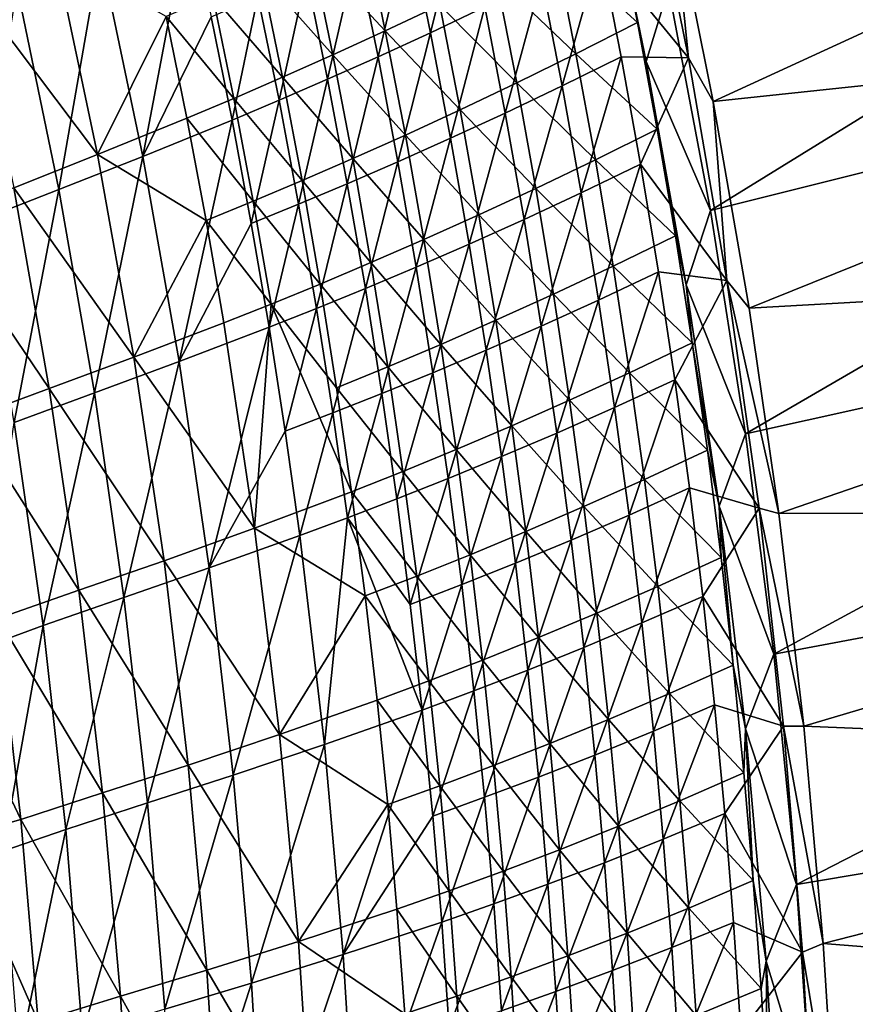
# Model space of a CAD drawing. Header units: metres. Extents: x 0 to 1400, y -1400 to 0.
# Tile 276 of 347: x 1270 to 1327, y -482 to -415. Entities that reach past the tile are written whole.
import ezdxf

# ---------------------------------------------------------------- set-up
doc = ezdxf.new("R2010")
doc.units = ezdxf.units.M

msp = doc.modelspace()

# ---------------------------------------------------------------- linework, layer by layer
at = {"layer": 'None'}
for points in [[(1314.320557, -413.361023, -29.544052), (1317.152222, -428.405731, -29.544111), (1363.903687, -399.55188)], [(1314.547607, -407.175018, -32.129181), (1364.636108, -399.270569, -3), (1317.338013, -421.018951, -32.129234)], [(1363.903687, -399.55188), (1317.152222, -428.405731, -29.544111), (1367.000732, -415.947754)], [(1364.636108, -399.270569, -3), (1367.740601, -415.684387, -3), (1317.338013, -421.018951, -32.129234)], [(1309.679688, -410.75592, -60.646149), (1312.455688, -402.263763, -32.845352), (1315.67395, -418.068298, -32.845451)], [(1312.455688, -402.263763, -32.845352), (1314.547607, -407.175018, -32.129181), (1315.67395, -418.068298, -32.845451)], [(1312.807373, -418.315155, -30.953905), (1309.655762, -403.291931, -30.951727), (1310.763794, -408.486115, -32.350349)], [(1312.807373, -418.315155, -30.953905), (1314.320557, -413.361023, -29.544052), (1309.655762, -403.291931, -30.951727)], [(1296.727905, -409.248199, -144.248245), (1300.390381, -407.469818, -116.351654), (1298.196655, -416.37265, -144.252686)], [(1298.196655, -416.37265, -144.252686), (1300.390381, -407.469818, -116.351654), (1301.87793, -414.630035, -116.355309)], [(1314.547607, -407.175018, -32.129181), (1317.338013, -421.018951, -32.129234), (1315.67395, -418.068298, -32.845451)], [(1275.841675, -410.942963, -311.998535), (1281.837524, -408.346161, -256.026581), (1278.722656, -424.744293, -312.009827)], [(1281.837524, -408.346161, -256.026581), (1283.356079, -415.30368, -256.032471), (1278.722656, -424.744293, -312.009827)], [(1306.627319, -410.632477, -60.172016), (1312.20813, -415.679626, -32.350178), (1310.763794, -408.486115, -32.350349)], [(1312.20813, -415.679626, -32.350178), (1312.807373, -418.315155, -30.953905), (1310.763794, -408.486115, -32.350349)], [(1293.67981, -409.206787, -143.822327), (1290.151123, -410.870087, -171.756516), (1295.140503, -416.243958, -143.827194)], [(1293.200439, -410.911072, -172.16748), (1296.727905, -409.248199, -144.248245), (1294.652466, -417.999207, -172.172531)], [(1295.140503, -416.243958, -143.827194), (1298.822632, -414.50174, -115.914337), (1293.67981, -409.206787, -143.822327)], [(1294.652466, -417.999207, -172.172531), (1296.727905, -409.248199, -144.248245), (1298.196655, -416.37265, -144.252686)], [(1272.799316, -410.996429, -311.645782), (1267.168457, -413.359039, -367.661377), (1275.664307, -424.621826, -311.657867)], [(1275.841675, -410.942963, -311.998535), (1273.044434, -426.983704, -367.99707), (1270.212402, -413.303833, -367.987579)], [(1272.799316, -410.996429, -311.645782), (1275.664307, -424.621826, -311.657867), (1280.30481, -415.266296, -255.659729)], [(1275.841675, -410.942963, -311.998535), (1278.722656, -424.744293, -312.009827), (1273.044434, -426.983704, -367.99707)], [(1291.595459, -417.87088, -171.76207), (1290.151123, -410.870087, -171.756516), (1286.75061, -412.428101, -199.709442)], [(1289.800781, -412.46814, -200.106339), (1293.200439, -410.911072, -172.16748), (1291.237793, -419.519806, -200.111877)], [(1290.151123, -410.870087, -171.756516), (1291.595459, -417.87088, -171.76207), (1295.140503, -416.243958, -143.827194)], [(1291.237793, -419.519806, -200.111877), (1293.200439, -410.911072, -172.16748), (1294.652466, -417.999207, -172.172531)], [(1308.045166, -417.79425, -60.173149), (1306.627319, -410.632477, -60.172016), (1302.649292, -412.63446, -88.02787)], [(1309.679688, -410.75592, -60.646149), (1307.103394, -419.976837, -88.487549), (1305.703247, -412.761108, -88.484955)], [(1312.20813, -415.679626, -32.350178), (1306.627319, -410.632477, -60.172016), (1308.045166, -417.79425, -60.173149)], [(1311.103516, -418.005219, -60.647289), (1307.103394, -419.976837, -88.487549), (1309.679688, -410.75592, -60.646149)], [(1315.67395, -418.068298, -32.845451), (1311.103516, -418.005219, -60.647289), (1309.679688, -410.75592, -60.646149)], [(1288.180176, -419.392303, -199.715515), (1286.75061, -412.428101, -199.709442), (1283.470947, -413.89032, -227.678085)], [(1286.521729, -413.929138, -228.06221), (1289.800781, -412.46814, -200.106339), (1287.945068, -420.944519, -228.068054)], [(1291.595459, -417.87088, -171.76207), (1286.75061, -412.428101, -199.709442), (1288.180176, -419.392303, -199.715515)], [(1287.945068, -420.944519, -228.068054), (1289.800781, -412.46814, -200.106339), (1291.237793, -419.519806, -200.111877)], [(1304.043701, -419.762756, -88.030632), (1302.649292, -412.63446, -88.02787), (1298.822632, -414.50174, -115.914337)], [(1305.703247, -412.761108, -88.484955), (1303.257202, -421.810913, -116.359009), (1301.87793, -414.630035, -116.355309)], [(1308.045166, -417.79425, -60.173149), (1302.649292, -412.63446, -88.02787), (1304.043701, -419.762756, -88.030632)], [(1307.103394, -419.976837, -88.487549), (1303.257202, -421.810913, -116.359009), (1305.703247, -412.761108, -88.484955)], [(1267.168457, -413.359039, -367.661377), (1269.985596, -426.86261, -367.671112), (1275.664307, -424.621826, -311.657867)], [(1270.212402, -413.303833, -367.987579), (1273.044434, -426.983704, -367.99707), (1267.670166, -429.083374, -423.979279)], [(1317.152222, -428.405731, -29.544111), (1314.320557, -413.361023, -29.544052), (1312.807373, -418.315155, -30.953905)], [(1280.30481, -415.266296, -255.659729), (1284.887085, -420.818146, -227.684479), (1283.470947, -413.89032, -227.678085)], [(1283.356079, -415.30368, -256.032471), (1286.521729, -413.929138, -228.06221), (1284.766724, -422.283447, -256.038452)], [(1283.470947, -413.89032, -227.678085), (1284.887085, -420.818146, -227.684479), (1288.180176, -419.392303, -199.715515)], [(1284.766724, -422.283447, -256.038452), (1286.521729, -413.929138, -228.06221), (1287.945068, -420.944519, -228.068054)], [(1300.196533, -421.595184, -115.918358), (1298.822632, -414.50174, -115.914337), (1295.140503, -416.243958, -143.827194)], [(1301.87793, -414.630035, -116.355309), (1299.557495, -423.517761, -144.257172), (1298.196655, -416.37265, -144.252686)], [(1300.196533, -421.595184, -115.918358), (1304.043701, -419.762756, -88.030632), (1298.822632, -414.50174, -115.914337)], [(1303.257202, -421.810913, -116.359009), (1299.557495, -423.517761, -144.257172), (1301.87793, -414.630035, -116.355309)], [(1280.30481, -415.266296, -255.659729), (1275.664307, -424.621826, -311.657867), (1281.708496, -422.158386, -255.666229)], [(1278.722656, -424.744293, -312.009827), (1283.356079, -415.30368, -256.032471), (1284.766724, -422.283447, -256.038452)], [(1280.30481, -415.266296, -255.659729), (1281.708496, -422.158386, -255.666229), (1284.887085, -420.818146, -227.684479)], [(1313.547119, -422.892151, -32.35001), (1312.20813, -415.679626, -32.350178), (1308.045166, -417.79425, -60.173149)], [(1313.547119, -422.892151, -32.35001), (1315.509399, -433.430359, -30.955906), (1312.20813, -415.679626, -32.350178)], [(1315.509399, -433.430359, -30.955906), (1312.807373, -418.315155, -30.953905), (1312.20813, -415.679626, -32.350178)], [(1317.338013, -421.018951, -32.129234), (1367.740601, -415.684387, -3), (1319.761475, -435.011963, -32.129292)], [(1367.740601, -415.684387, -3), (1370.35791, -432.182953, -3), (1319.761475, -435.011963, -32.129292)], [(1295.140503, -416.243958, -143.827194), (1291.595459, -417.87088, -171.76207), (1296.496216, -423.301575, -143.832077)], [(1298.196655, -416.37265, -144.252686), (1295.996826, -425.108002, -172.177658), (1294.652466, -417.999207, -172.172531)], [(1296.496216, -423.301575, -143.832077), (1300.196533, -421.595184, -115.918358), (1295.140503, -416.243958, -143.827194)], [(1299.557495, -423.517761, -144.257172), (1295.996826, -425.108002, -172.177658), (1298.196655, -416.37265, -144.252686)], [(1317.152222, -428.405731, -29.544111), (1319.533936, -443.512848, -29.544174), (1367.000732, -415.947754)], [(1367.000732, -415.947754), (1319.533936, -443.512848, -29.544174), (1369.611206, -432.428162)], [(1309.358032, -424.974854, -60.174294), (1308.045166, -417.79425, -60.173149), (1304.043701, -419.762756, -88.030632)], [(1313.547119, -422.892151, -32.35001), (1308.045166, -417.79425, -60.173149), (1309.358032, -424.974854, -60.174294)], [(1292.934937, -424.892059, -171.767654), (1291.595459, -417.87088, -171.76207), (1288.180176, -419.392303, -199.715515)], [(1294.652466, -417.999207, -172.172531), (1292.567383, -426.592163, -200.117477), (1291.237793, -419.519806, -200.111877)], [(1291.595459, -417.87088, -171.76207), (1292.934937, -424.892059, -171.767654), (1296.496216, -423.301575, -143.832077)], [(1295.996826, -425.108002, -172.177658), (1292.567383, -426.592163, -200.117477), (1294.652466, -417.999207, -172.172531)], [(1307.103394, -419.976837, -88.487549), (1311.103516, -418.005219, -60.647289), (1308.39624, -427.212036, -88.490166)], [(1311.103516, -418.005219, -60.647289), (1312.419678, -425.274109, -60.648449), (1308.39624, -427.212036, -88.490166)], [(1312.419678, -425.274109, -60.648449), (1311.103516, -418.005219, -60.647289), (1315.67395, -418.068298, -32.845451)], [(1318.260742, -433.139801, -32.845264), (1312.419678, -425.274109, -60.648449), (1315.67395, -418.068298, -32.845451)], [(1315.509399, -433.430359, -30.955906), (1317.152222, -428.405731, -29.544111), (1312.807373, -418.315155, -30.953905)], [(1315.67395, -418.068298, -32.845451), (1317.338013, -421.018951, -32.129234), (1318.260742, -433.139801, -32.845264)], [(1284.887085, -420.818146, -227.684479), (1289.505249, -426.376953, -199.721634), (1288.180176, -419.392303, -199.715515)], [(1291.237793, -419.519806, -200.111877), (1289.261353, -427.980682, -228.073975), (1287.945068, -420.944519, -228.068054)], [(1288.180176, -419.392303, -199.715515), (1289.505249, -426.376953, -199.721634), (1292.934937, -424.892059, -171.767654)], [(1292.567383, -426.592163, -200.117477), (1289.261353, -427.980682, -228.073975), (1291.237793, -419.519806, -200.111877)], [(1305.333496, -426.90976, -88.033409), (1304.043701, -419.762756, -88.030632), (1300.196533, -421.595184, -115.918358)], [(1309.358032, -424.974854, -60.174294), (1304.043701, -419.762756, -88.030632), (1305.333496, -426.90976, -88.033409)], [(1304.529419, -429.011169, -116.362747), (1303.257202, -421.810913, -116.359009), (1307.103394, -419.976837, -88.487549)], [(1307.103394, -419.976837, -88.487549), (1308.39624, -427.212036, -88.490166), (1304.529419, -429.011169, -116.362747)], [(1281.708496, -422.158386, -255.666229), (1286.198975, -427.766479, -227.690918), (1284.887085, -420.818146, -227.684479)], [(1287.945068, -420.944519, -228.068054), (1286.070557, -429.284088, -256.044495), (1284.766724, -422.283447, -256.038452)], [(1284.887085, -420.818146, -227.684479), (1286.198975, -427.766479, -227.690918), (1289.505249, -426.376953, -199.721634)], [(1289.261353, -427.980682, -228.073975), (1286.070557, -429.284088, -256.044495), (1287.945068, -420.944519, -228.068054)], [(1317.338013, -421.018951, -32.129234), (1319.761475, -435.011963, -32.129292), (1318.260742, -433.139801, -32.845264)], [(1301.466064, -428.707214, -115.922394), (1300.196533, -421.595184, -115.918358), (1296.496216, -423.301575, -143.832077)], [(1299.557495, -423.517761, -144.257172), (1303.257202, -421.810913, -116.359009), (1300.811401, -430.68219, -144.261703)], [(1301.466064, -428.707214, -115.922394), (1305.333496, -426.90976, -88.033409), (1300.196533, -421.595184, -115.918358)], [(1303.257202, -421.810913, -116.359009), (1304.529419, -429.011169, -116.362747), (1300.811401, -430.68219, -144.261703)], [(1275.664307, -424.621826, -311.657867), (1283.008301, -429.071045, -255.67276), (1281.708496, -422.158386, -255.666229)], [(1284.766724, -422.283447, -256.038452), (1281.178467, -438.630463, -312.021393), (1278.722656, -424.744293, -312.009827)], [(1286.070557, -429.284088, -256.044495), (1281.178467, -438.630463, -312.021393), (1284.766724, -422.283447, -256.038452)], [(1281.708496, -422.158386, -255.666229), (1283.008301, -429.071045, -255.67276), (1286.198975, -427.766479, -227.690918)], [(1314.781738, -430.121857, -32.349846), (1313.547119, -422.892151, -32.35001), (1309.358032, -424.974854, -60.174294)], [(1315.509399, -433.430359, -30.955906), (1313.547119, -422.892151, -32.35001), (1314.781738, -430.121857, -32.349846)], [(1296.496216, -423.301575, -143.832077), (1292.934937, -424.892059, -171.767654), (1297.747681, -430.377716, -143.83699)], [(1297.234619, -432.236115, -172.182831), (1295.996826, -425.108002, -172.177658), (1299.557495, -423.517761, -144.257172)], [(1301.466064, -428.707214, -115.922394), (1296.496216, -423.301575, -143.832077), (1297.747681, -430.377716, -143.83699)], [(1299.557495, -423.517761, -144.257172), (1300.811401, -430.68219, -144.261703), (1297.234619, -432.236115, -172.182831)], [(1275.664307, -424.621826, -311.657867), (1269.985596, -426.86261, -367.671112), (1278.115967, -438.330566, -311.670166)], [(1278.722656, -424.744293, -312.009827), (1275.453613, -440.75, -368.006805), (1273.044434, -426.983704, -367.99707)], [(1281.178467, -438.630463, -312.021393), (1275.453613, -440.75, -368.006805), (1278.722656, -424.744293, -312.009827)], [(1275.664307, -424.621826, -311.657867), (1278.115967, -438.330566, -311.670166), (1283.008301, -429.071045, -255.67276)], [(1292.934937, -424.892059, -171.767654), (1289.505249, -426.376953, -199.721634), (1294.170654, -431.931824, -171.77327)], [(1292.567383, -426.592163, -200.117477), (1295.996826, -425.108002, -172.177658), (1293.790771, -433.683868, -200.123138)], [(1297.747681, -430.377716, -143.83699), (1292.934937, -424.892059, -171.767654), (1294.170654, -431.931824, -171.77327)], [(1295.996826, -425.108002, -172.177658), (1297.234619, -432.236115, -172.182831), (1293.790771, -433.683868, -200.123138)], [(1310.566895, -432.172424, -60.175449), (1309.358032, -424.974854, -60.174294), (1305.333496, -426.90976, -88.033409)], [(1314.781738, -430.121857, -32.349846), (1309.358032, -424.974854, -60.174294), (1310.566895, -432.172424, -60.175449)], [(1308.39624, -427.212036, -88.490166), (1312.419678, -425.274109, -60.648449), (1309.582764, -434.465393, -88.492805)], [(1309.582764, -434.465393, -88.492805), (1312.419678, -425.274109, -60.648449), (1313.629272, -432.56131, -60.64962)], [(1313.629272, -432.56131, -60.64962), (1312.419678, -425.274109, -60.648449), (1318.260742, -433.139801, -32.845264)], [(1289.505249, -426.376953, -199.721634), (1286.198975, -427.766479, -227.690918), (1290.726685, -433.380157, -199.727783)], [(1294.170654, -431.931824, -171.77327), (1289.505249, -426.376953, -199.721634), (1290.726685, -433.380157, -199.727783)], [(1269.985596, -426.86261, -367.671112), (1264.609619, -428.960938, -423.690521), (1272.391602, -440.450958, -367.681)], [(1273.044434, -426.983704, -367.99707), (1270.026367, -442.750854, -423.986053), (1267.670166, -429.083374, -423.979279)], [(1269.985596, -426.86261, -367.671112), (1272.391602, -440.450958, -367.681), (1278.115967, -438.330566, -311.670166)], [(1275.453613, -440.75, -368.006805), (1270.026367, -442.750854, -423.986053), (1273.044434, -426.983704, -367.99707)], [(1290.471558, -435.036285, -228.079956), (1289.261353, -427.980682, -228.073975), (1292.567383, -426.592163, -200.117477)], [(1292.567383, -426.592163, -200.117477), (1293.790771, -433.683868, -200.123138), (1290.471558, -435.036285, -228.079956)], [(1306.519653, -434.073578, -88.036201), (1305.333496, -426.90976, -88.033409), (1301.466064, -428.707214, -115.922394)], [(1305.333496, -426.90976, -88.033409), (1306.519653, -434.073578, -88.036201), (1310.566895, -432.172424, -60.175449)], [(1286.198975, -427.766479, -227.690918), (1283.008301, -429.071045, -255.67276), (1287.407593, -434.733459, -227.697388)], [(1290.726685, -433.380157, -199.727783), (1286.198975, -427.766479, -227.690918), (1287.407593, -434.733459, -227.697388)], [(1308.39624, -427.212036, -88.490166), (1305.695557, -436.229462, -116.366516), (1304.529419, -429.011169, -116.362747)], [(1308.39624, -427.212036, -88.490166), (1309.582764, -434.465393, -88.492805), (1305.695557, -436.229462, -116.366516)], [(1286.070557, -429.284088, -256.044495), (1289.261353, -427.980682, -228.073975), (1287.268555, -436.304291, -256.050629)], [(1289.261353, -427.980682, -228.073975), (1290.471558, -435.036285, -228.079956), (1287.268555, -436.304291, -256.050629)], [(1319.533936, -443.512848, -29.544174), (1317.152222, -428.405731, -29.544111), (1315.509399, -433.430359, -30.955906)], [(1264.609619, -428.960938, -423.690521), (1266.964111, -442.450134, -423.696442), (1272.391602, -440.450958, -367.681)], [(1283.008301, -429.071045, -255.67276), (1278.115967, -438.330566, -311.670166), (1284.205078, -436.002441, -255.679337)], [(1287.407593, -434.733459, -227.697388), (1283.008301, -429.071045, -255.67276), (1284.205078, -436.002441, -255.679337)], [(1301.466064, -428.707214, -115.922394), (1297.747681, -430.377716, -143.83699), (1302.63208, -435.835968, -115.926445)], [(1300.811401, -430.68219, -144.261703), (1304.529419, -429.011169, -116.362747), (1301.959717, -437.864594, -144.266296)], [(1302.63208, -435.835968, -115.926445), (1306.519653, -434.073578, -88.036201), (1301.466064, -428.707214, -115.922394)], [(1304.529419, -429.011169, -116.362747), (1305.695557, -436.229462, -116.366516), (1301.959717, -437.864594, -144.266296)], [(1287.268555, -436.304291, -256.050629), (1281.178467, -438.630463, -312.021393), (1286.070557, -429.284088, -256.044495)], [(1298.895996, -437.470551, -143.841934), (1297.747681, -430.377716, -143.83699), (1294.170654, -431.931824, -171.77327)], [(1302.63208, -435.835968, -115.926445), (1297.747681, -430.377716, -143.83699), (1298.895996, -437.470551, -143.841934)], [(1315.912842, -437.366852, -32.349689), (1314.781738, -430.121857, -32.349846), (1310.566895, -432.172424, -60.175449)], [(1315.912842, -437.366852, -32.349689), (1315.509399, -433.430359, -30.955906), (1314.781738, -430.121857, -32.349846)], [(1300.811401, -430.68219, -144.261703), (1298.366943, -439.382202, -172.188049), (1297.234619, -432.236115, -172.182831)], [(1300.811401, -430.68219, -144.261703), (1301.959717, -437.864594, -144.266296), (1298.366943, -439.382202, -172.188049)], [(1295.303345, -438.98822, -171.7789), (1294.170654, -431.931824, -171.77327), (1290.726685, -433.380157, -199.727783)], [(1293.790771, -433.683868, -200.123138), (1297.234619, -432.236115, -172.182831), (1294.908813, -440.793579, -200.128845)], [(1298.895996, -437.470551, -143.841934), (1294.170654, -431.931824, -171.77327), (1295.303345, -438.98822, -171.7789)], [(1297.234619, -432.236115, -172.182831), (1298.366943, -439.382202, -172.188049), (1294.908813, -440.793579, -200.128845)], [(1306.519653, -434.073578, -88.036201), (1311.672607, -439.385101, -60.176617), (1310.566895, -432.172424, -60.175449)], [(1310.566895, -432.172424, -60.175449), (1311.672607, -439.385101, -60.176617), (1315.912842, -437.366852, -32.349689)], [(1319.533936, -443.512848, -29.544174), (1321.439697, -458.420593, -29.544239), (1369.611206, -432.428162)], [(1319.761475, -435.011963, -32.129292), (1370.35791, -432.182953, -3), (1321.780396, -448.91449, -32.129349)], [(1369.611206, -432.428162), (1321.439697, -458.420593, -29.544239), (1371.742432, -448.977386)], [(1370.35791, -432.182953, -3), (1372.495483, -448.750488, -3), (1321.780396, -448.91449, -32.129349)], [(1310.66394, -441.735565, -88.495468), (1309.582764, -434.465393, -88.492805), (1313.629272, -432.56131, -60.64962)], [(1310.66394, -441.735565, -88.495468), (1313.629272, -432.56131, -60.64962), (1314.733276, -439.865479, -60.650806)], [(1314.733276, -439.865479, -60.650806), (1313.629272, -432.56131, -60.64962), (1318.260742, -433.139801, -32.845264)], [(1318.260742, -433.139801, -32.845264), (1320.438232, -448.56015, -32.844791), (1314.733276, -439.865479, -60.650806)], [(1318.260742, -433.139801, -32.845264), (1319.761475, -435.011963, -32.129292), (1321.780396, -448.91449, -32.129349)], [(1318.260742, -433.139801, -32.845264), (1321.780396, -448.91449, -32.129349), (1320.438232, -448.56015, -32.844791)], [(1291.845459, -440.400085, -199.733963), (1290.726685, -433.380157, -199.727783), (1287.407593, -434.733459, -227.697388)], [(1293.790771, -433.683868, -200.123138), (1291.57666, -442.109985, -228.085983), (1290.471558, -435.036285, -228.079956)], [(1295.303345, -438.98822, -171.7789), (1290.726685, -433.380157, -199.727783), (1291.845459, -440.400085, -199.733963)], [(1293.790771, -433.683868, -200.123138), (1294.908813, -440.793579, -200.128845), (1291.57666, -442.109985, -228.085983)], [(1317.733887, -448.424805, -30.957602), (1315.509399, -433.430359, -30.955906), (1315.912842, -437.366852, -32.349689)], [(1317.733887, -448.424805, -30.957602), (1319.533936, -443.512848, -29.544174), (1315.509399, -433.430359, -30.955906)], [(1307.602783, -441.25235, -88.039001), (1306.519653, -434.073578, -88.036201), (1302.63208, -435.835968, -115.926445)], [(1309.582764, -434.465393, -88.492805), (1306.756714, -443.464447, -116.370316), (1305.695557, -436.229462, -116.366516)], [(1311.672607, -439.385101, -60.176617), (1306.519653, -434.073578, -88.036201), (1307.602783, -441.25235, -88.039001)], [(1306.756714, -443.464447, -116.370316), (1309.582764, -434.465393, -88.492805), (1310.66394, -441.735565, -88.495468)], [(1286.292725, -449.914032, -255.692551), (1287.407593, -434.733459, -227.697388), (1284.205078, -436.002441, -255.679337)], [(1292.862305, -447.434875, -199.740143), (1287.407593, -434.733459, -227.697388), (1286.292725, -449.914032, -255.692551)], [(1287.268555, -436.304291, -256.050629), (1290.471558, -435.036285, -228.079956), (1288.361816, -443.342651, -256.056793)], [(1292.862305, -447.434875, -199.740143), (1291.845459, -440.400085, -199.733963), (1287.407593, -434.733459, -227.697388)], [(1290.471558, -435.036285, -228.079956), (1291.57666, -442.109985, -228.085983), (1288.361816, -443.342651, -256.056793)], [(1284.205078, -436.002441, -255.679337), (1278.115967, -438.330566, -311.670166), (1286.292725, -449.914032, -255.692551)], [(1283.217041, -452.590546, -312.033173), (1281.178467, -438.630463, -312.021393), (1287.268555, -436.304291, -256.050629)], [(1288.361816, -443.342651, -256.056793), (1283.217041, -452.590546, -312.033173), (1287.268555, -436.304291, -256.050629)], [(1303.695435, -442.979614, -115.930511), (1302.63208, -435.835968, -115.926445), (1298.895996, -437.470551, -143.841934)], [(1305.695557, -436.229462, -116.366516), (1303.003174, -445.06366, -144.270905), (1301.959717, -437.864594, -144.266296)], [(1303.695435, -442.979614, -115.930511), (1307.602783, -441.25235, -88.039001), (1302.63208, -435.835968, -115.926445)], [(1305.695557, -436.229462, -116.366516), (1306.756714, -443.464447, -116.370316), (1303.003174, -445.06366, -144.270905)], [(1299.942017, -444.578217, -143.846878), (1298.895996, -437.470551, -143.841934), (1295.303345, -438.98822, -171.7789)], [(1303.695435, -442.979614, -115.930511), (1298.895996, -437.470551, -143.841934), (1299.942017, -444.578217, -143.846878)], [(1311.672607, -439.385101, -60.176617), (1316.941406, -444.625305, -32.349545), (1315.912842, -437.366852, -32.349689)], [(1316.941406, -444.625305, -32.349545), (1317.733887, -448.424805, -30.957602), (1315.912842, -437.366852, -32.349689)], [(1278.115967, -438.330566, -311.670166), (1272.391602, -440.450958, -367.681), (1280.160767, -452.107941, -311.682617)], [(1278.115967, -438.330566, -311.670166), (1280.160767, -452.107941, -311.682617), (1286.292725, -449.914032, -255.692551)], [(1301.959717, -437.864594, -144.266296), (1299.394775, -446.544922, -172.193314), (1298.366943, -439.382202, -172.188049)], [(1301.959717, -437.864594, -144.266296), (1303.003174, -445.06366, -144.270905), (1299.394775, -446.544922, -172.193314)], [(1275.453613, -440.75, -368.006805), (1281.178467, -438.630463, -312.021393), (1277.447754, -454.591675, -368.016693)], [(1281.178467, -438.630463, -312.021393), (1283.217041, -452.590546, -312.033173), (1277.447754, -454.591675, -368.016693)], [(1296.333862, -446.059479, -171.784546), (1295.303345, -438.98822, -171.7789), (1291.845459, -440.400085, -199.733963)], [(1299.942017, -444.578217, -143.846878), (1295.303345, -438.98822, -171.7789), (1296.333862, -446.059479, -171.784546)], [(1298.366943, -439.382202, -172.188049), (1295.922607, -447.919983, -200.134598), (1294.908813, -440.793579, -200.128845)], [(1298.366943, -439.382202, -172.188049), (1299.394775, -446.544922, -172.193314), (1295.922607, -447.919983, -200.134598)], [(1312.676025, -446.611023, -60.177792), (1311.672607, -439.385101, -60.176617), (1307.602783, -441.25235, -88.039001)], [(1316.941406, -444.625305, -32.349545), (1311.672607, -439.385101, -60.176617), (1312.676025, -446.611023, -60.177792)], [(1272.391602, -440.450958, -367.681), (1266.964111, -442.450134, -423.696442), (1274.393188, -454.109344, -367.691071)], [(1272.391602, -440.450958, -367.681), (1274.393188, -454.109344, -367.691071), (1280.160767, -452.107941, -311.682617)], [(1296.333862, -446.059479, -171.784546), (1291.845459, -440.400085, -199.733963), (1292.862305, -447.434875, -199.740143)], [(1311.640991, -449.02121, -88.498154), (1310.66394, -441.735565, -88.495468), (1314.733276, -439.865479, -60.650806)], [(1314.733276, -439.865479, -60.650806), (1315.73291, -447.185333, -60.652), (1311.640991, -449.02121, -88.498154)], [(1320.438232, -448.56015, -32.844791), (1315.73291, -447.185333, -60.652), (1314.733276, -439.865479, -60.650806)], [(1270.026367, -442.750854, -423.986053), (1275.453613, -440.75, -368.006805), (1271.970215, -456.495361, -423.99295)], [(1275.453613, -440.75, -368.006805), (1277.447754, -454.591675, -368.016693), (1271.970215, -456.495361, -423.99295)], [(1294.908813, -440.793579, -200.128845), (1292.577759, -449.200409, -228.092056), (1291.57666, -442.109985, -228.085983)], [(1294.908813, -440.793579, -200.128845), (1295.922607, -447.919983, -200.134598), (1292.577759, -449.200409, -228.092056)], [(1308.583984, -448.444244, -88.041809), (1307.602783, -441.25235, -88.039001), (1303.695435, -442.979614, -115.930511)], [(1307.713989, -450.714844, -116.374146), (1306.756714, -443.464447, -116.370316), (1310.66394, -441.735565, -88.495468)], [(1312.676025, -446.611023, -60.177792), (1307.602783, -441.25235, -88.039001), (1308.583984, -448.444244, -88.041809)], [(1307.713989, -450.714844, -116.374146), (1310.66394, -441.735565, -88.495468), (1311.640991, -449.02121, -88.498154)], [(1266.964111, -442.450134, -423.696442), (1268.916382, -456.010956, -423.702515), (1274.393188, -454.109344, -367.691071)], [(1291.57666, -442.109985, -228.085983), (1289.351196, -450.397858, -256.063019), (1288.361816, -443.342651, -256.056793)], [(1291.57666, -442.109985, -228.085983), (1292.577759, -449.200409, -228.092056), (1289.351196, -450.397858, -256.063019)], [(1271.970215, -456.495361, -423.99295), (1267.737793, -458.053314, -469.12793), (1270.026367, -442.750854, -423.986053)], [(1304.657104, -450.136292, -115.934578), (1303.695435, -442.979614, -115.930511), (1299.942017, -444.578217, -143.846878)], [(1304.657104, -450.136292, -115.934578), (1308.583984, -448.444244, -88.041809), (1303.695435, -442.979614, -115.930511)], [(1288.361816, -443.342651, -256.056793), (1289.351196, -450.397858, -256.063019), (1283.217041, -452.590546, -312.033173)], [(1306.756714, -443.464447, -116.370316), (1303.942993, -452.278015, -144.275558), (1303.003174, -445.06366, -144.270905)], [(1303.942993, -452.278015, -144.275558), (1306.756714, -443.464447, -116.370316), (1307.713989, -450.714844, -116.374146)], [(1321.439697, -458.420593, -29.544239), (1319.533936, -443.512848, -29.544174), (1317.733887, -448.424805, -30.957602)], [(1300.886475, -451.698853, -143.851837), (1299.942017, -444.578217, -143.846878), (1296.333862, -446.059479, -171.784546)], [(1303.003174, -445.06366, -144.270905), (1300.319092, -453.722961, -172.198624), (1299.394775, -446.544922, -172.193314)], [(1304.657104, -450.136292, -115.934578), (1299.942017, -444.578217, -143.846878), (1300.886475, -451.698853, -143.851837)], [(1303.003174, -445.06366, -144.270905), (1303.942993, -452.278015, -144.275558), (1300.319092, -453.722961, -172.198624)], [(1317.868164, -451.895355, -32.349403), (1316.941406, -444.625305, -32.349545), (1312.676025, -446.611023, -60.177792)], [(1317.733887, -448.424805, -30.957602), (1316.941406, -444.625305, -32.349545), (1317.868164, -451.895355, -32.349403)], [(1297.263306, -453.143707, -171.790207), (1296.333862, -446.059479, -171.784546), (1292.862305, -447.434875, -199.740143)], [(1300.886475, -451.698853, -143.851837), (1296.333862, -446.059479, -171.784546), (1297.263306, -453.143707, -171.790207)], [(1299.394775, -446.544922, -172.193314), (1296.833252, -455.061676, -200.140396), (1295.922607, -447.919983, -200.134598)], [(1299.394775, -446.544922, -172.193314), (1300.319092, -453.722961, -172.198624), (1296.833252, -455.061676, -200.140396)], [(1313.578003, -453.848358, -60.178978), (1312.676025, -446.611023, -60.177792), (1308.583984, -448.444244, -88.041809)], [(1317.868164, -451.895355, -32.349403), (1312.676025, -446.611023, -60.177792), (1313.578003, -453.848358, -60.178978)], [(1293.778198, -454.482697, -199.746353), (1292.862305, -447.434875, -199.740143), (1286.292725, -449.914032, -255.692551)], [(1297.263306, -453.143707, -171.790207), (1292.862305, -447.434875, -199.740143), (1293.778198, -454.482697, -199.746353)], [(1315.73291, -447.185333, -60.652), (1312.514893, -456.321075, -88.500847), (1311.640991, -449.02121, -88.498154)], [(1315.73291, -447.185333, -60.652), (1316.628906, -454.519592, -60.65321), (1312.514893, -456.321075, -88.500847)], [(1315.73291, -447.185333, -60.652), (1320.438232, -448.56015, -32.844791), (1316.628906, -454.519592, -60.65321)], [(1295.922607, -447.919983, -200.134598), (1296.833252, -455.061676, -200.140396), (1292.577759, -449.200409, -228.092056)], [(1309.463989, -455.647369, -88.044624), (1308.583984, -448.444244, -88.041809), (1304.657104, -450.136292, -115.934578)], [(1313.578003, -453.848358, -60.178978), (1308.583984, -448.444244, -88.041809), (1309.463989, -455.647369, -88.044624)], [(1319.520508, -463.482635, -30.958988), (1317.733887, -448.424805, -30.957602), (1318.694214, -459.175323, -32.34927)], [(1318.694214, -459.175323, -32.34927), (1317.733887, -448.424805, -30.957602), (1317.868164, -451.895355, -32.349403)], [(1319.520508, -463.482635, -30.958988), (1321.439697, -458.420593, -29.544239), (1317.733887, -448.424805, -30.957602)], [(1308.568359, -457.979279, -116.377991), (1307.713989, -450.714844, -116.374146), (1311.640991, -449.02121, -88.498154)], [(1311.640991, -449.02121, -88.498154), (1312.514893, -456.321075, -88.500847), (1308.568359, -457.979279, -116.377991)], [(1320.438232, -448.56015, -32.844791), (1322.091187, -463.305847, -32.844311), (1316.628906, -454.519592, -60.65321)], [(1321.780396, -448.91449, -32.129349), (1323.471313, -463.312225, -32.12941), (1320.438232, -448.56015, -32.844791)], [(1320.438232, -448.56015, -32.844791), (1323.471313, -463.312225, -32.12941), (1322.091187, -463.305847, -32.844311)], [(1321.439697, -458.420593, -29.544239), (1322.972656, -474.01886, -29.544306), (1371.742432, -448.977386)], [(1321.780396, -448.91449, -32.129349), (1372.495483, -448.750488, -3), (1323.471313, -463.312225, -32.12941)], [(1371.742432, -448.977386), (1322.972656, -474.01886, -29.544306), (1373.4021, -465.580536)], [(1372.495483, -448.750488, -3), (1374.161011, -465.372162, -3), (1323.471313, -463.312225, -32.12941)], [(1292.577759, -449.200409, -228.092056), (1291.023193, -464.553345, -256.075562), (1289.351196, -450.397858, -256.063019)], [(1297.641724, -462.217407, -200.146225), (1291.023193, -464.553345, -256.075562), (1292.577759, -449.200409, -228.092056)], [(1296.833252, -455.061676, -200.140396), (1297.641724, -462.217407, -200.146225), (1292.577759, -449.200409, -228.092056)], [(1286.292725, -449.914032, -255.692551), (1280.160767, -452.107941, -311.682617), (1287.978394, -463.878357, -255.705841)], [(1289.351196, -450.397858, -256.063019), (1284.846924, -466.613525, -312.045135), (1283.217041, -452.590546, -312.033173)], [(1291.023193, -464.553345, -256.075562), (1284.846924, -466.613525, -312.045135), (1289.351196, -450.397858, -256.063019)], [(1286.292725, -449.914032, -255.692551), (1287.978394, -463.878357, -255.705841), (1293.778198, -454.482697, -199.746353)], [(1305.517944, -457.304077, -115.938652), (1304.657104, -450.136292, -115.934578), (1300.886475, -451.698853, -143.851837)], [(1305.517944, -457.304077, -115.938652), (1309.463989, -455.647369, -88.044624), (1304.657104, -450.136292, -115.934578)], [(1304.780151, -459.506409, -144.280228), (1303.942993, -452.278015, -144.275558), (1307.713989, -450.714844, -116.374146)], [(1304.780151, -459.506409, -144.280228), (1307.713989, -450.714844, -116.374146), (1308.568359, -457.979279, -116.377991)], [(1301.730469, -458.830597, -143.856796), (1300.886475, -451.698853, -143.851837), (1297.263306, -453.143707, -171.790207)], [(1305.517944, -457.304077, -115.938652), (1300.886475, -451.698853, -143.851837), (1301.730469, -458.830597, -143.856796)], [(1280.160767, -452.107941, -311.682617), (1274.393188, -454.109344, -367.691071), (1281.805542, -465.939209, -311.695099)], [(1280.160767, -452.107941, -311.682617), (1281.805542, -465.939209, -311.695099), (1287.978394, -463.878357, -255.705841)], [(1303.942993, -452.278015, -144.275558), (1301.141113, -460.914978, -172.203949), (1300.319092, -453.722961, -172.198624)], [(1301.141113, -460.914978, -172.203949), (1303.942993, -452.278015, -144.275558), (1304.780151, -459.506409, -144.280228)], [(1318.694214, -459.175323, -32.34927), (1317.868164, -451.895355, -32.349403), (1313.578003, -453.848358, -60.178978)], [(1283.217041, -452.590546, -312.033173), (1279.035278, -468.497589, -368.026733), (1277.447754, -454.591675, -368.016693)], [(1284.846924, -466.613525, -312.045135), (1279.035278, -468.497589, -368.026733), (1283.217041, -452.590546, -312.033173)], [(1298.092407, -460.239014, -171.795883), (1297.263306, -453.143707, -171.790207), (1293.778198, -454.482697, -199.746353)], [(1300.319092, -453.722961, -172.198624), (1297.641724, -462.217407, -200.146225), (1296.833252, -455.061676, -200.140396)], [(1301.730469, -458.830597, -143.856796), (1297.263306, -453.143707, -171.790207), (1298.092407, -460.239014, -171.795883)], [(1300.319092, -453.722961, -172.198624), (1301.141113, -460.914978, -172.203949), (1297.641724, -462.217407, -200.146225)], [(1274.393188, -454.109344, -367.691071), (1268.916382, -456.010956, -423.702515), (1275.996826, -467.822968, -367.701233)], [(1274.393188, -454.109344, -367.691071), (1275.996826, -467.822968, -367.701233), (1281.805542, -465.939209, -311.695099)], [(1314.379517, -461.095367, -60.180176), (1313.578003, -453.848358, -60.178978), (1309.463989, -455.647369, -88.044624)], [(1318.694214, -459.175323, -32.34927), (1313.578003, -453.848358, -60.178978), (1314.379517, -461.095367, -60.180176)], [(1277.447754, -454.591675, -368.016693), (1273.509644, -470.305542, -423.999878), (1271.970215, -456.495361, -423.99295)], [(1279.035278, -468.497589, -368.026733), (1273.509644, -470.305542, -423.999878), (1277.447754, -454.591675, -368.016693)], [(1287.978394, -463.878357, -255.705841), (1294.594116, -461.541626, -199.752563), (1293.778198, -454.482697, -199.746353)], [(1294.594116, -461.541626, -199.752563), (1298.092407, -460.239014, -171.795883), (1293.778198, -454.482697, -199.746353)], [(1316.628906, -454.519592, -60.65321), (1313.286621, -463.63382, -88.503563), (1312.514893, -456.321075, -88.500847)], [(1316.628906, -454.519592, -60.65321), (1317.422485, -461.866882, -60.65443), (1313.286621, -463.63382, -88.503563)], [(1316.628906, -454.519592, -60.65321), (1322.091187, -463.305847, -32.844311), (1317.422485, -461.866882, -60.65443)], [(1310.243896, -462.860016, -88.04744), (1309.463989, -455.647369, -88.044624), (1305.517944, -457.304077, -115.938652)], [(1314.379517, -461.095367, -60.180176), (1309.463989, -455.647369, -88.044624), (1310.243896, -462.860016, -88.04744)], [(1268.916382, -456.010956, -423.702515), (1264.6427, -457.367706, -468.836731), (1270.4729, -469.628571, -423.70874)], [(1268.916382, -456.010956, -423.702515), (1270.4729, -469.628571, -423.70874), (1275.996826, -467.822968, -367.701233)], [(1312.514893, -456.321075, -88.500847), (1309.320801, -465.25647, -116.381851), (1308.568359, -457.979279, -116.377991)], [(1312.514893, -456.321075, -88.500847), (1313.286621, -463.63382, -88.503563), (1309.320801, -465.25647, -116.381851)], [(1269.238159, -471.772644, -469.140717), (1267.737793, -458.053314, -469.12793), (1271.970215, -456.495361, -423.99295)], [(1273.509644, -470.305542, -423.999878), (1269.238159, -471.772644, -469.140717), (1271.970215, -456.495361, -423.99295)], [(1264.6427, -457.367706, -468.836731), (1266.148804, -470.839294, -468.848602), (1270.4729, -469.628571, -423.70874)], [(1306.278931, -464.481323, -115.942719), (1305.517944, -457.304077, -115.938652), (1301.730469, -458.830597, -143.856796)], [(1306.278931, -464.481323, -115.942719), (1310.243896, -462.860016, -88.04744), (1305.517944, -457.304077, -115.938652)], [(1305.515747, -466.747467, -144.284927), (1304.780151, -459.506409, -144.280228), (1308.568359, -457.979279, -116.377991)], [(1308.568359, -457.979279, -116.377991), (1309.320801, -465.25647, -116.381851), (1305.515747, -466.747467, -144.284927)], [(1322.972656, -474.01886, -29.544306), (1321.439697, -458.420593, -29.544239), (1319.520508, -463.482635, -30.958988)], [(1302.474854, -465.97171, -143.86174), (1301.730469, -458.830597, -143.856796), (1298.092407, -460.239014, -171.795883)], [(1306.278931, -464.481323, -115.942719), (1301.730469, -458.830597, -143.856796), (1302.474854, -465.97171, -143.86174)], [(1301.861938, -468.119598, -172.209305), (1301.141113, -460.914978, -172.203949), (1304.780151, -459.506409, -144.280228)], [(1301.861938, -468.119598, -172.209305), (1304.780151, -459.506409, -144.280228), (1305.515747, -466.747467, -144.284927)], [(1319.42041, -466.463867, -32.349148), (1318.694214, -459.175323, -32.34927), (1314.379517, -461.095367, -60.180176)], [(1319.42041, -466.463867, -32.349148), (1319.520508, -463.482635, -30.958988), (1318.694214, -459.175323, -32.34927)], [(1298.822144, -467.343719, -171.801529), (1298.092407, -460.239014, -171.795883), (1294.594116, -461.541626, -199.752563)], [(1302.474854, -465.97171, -143.86174), (1298.092407, -460.239014, -171.795883), (1298.822144, -467.343719, -171.801529)], [(1301.141113, -460.914978, -172.203949), (1298.349243, -469.385742, -200.152084), (1297.641724, -462.217407, -200.146225)], [(1298.349243, -469.385742, -200.152084), (1301.141113, -460.914978, -172.203949), (1301.861938, -468.119598, -172.209305)], [(1315.081543, -468.350739, -60.181377), (1314.379517, -461.095367, -60.180176), (1310.243896, -462.860016, -88.04744)], [(1319.42041, -466.463867, -32.349148), (1314.379517, -461.095367, -60.180176), (1315.081543, -468.350739, -60.181377)], [(1295.310791, -468.609985, -199.758759), (1294.594116, -461.541626, -199.752563), (1287.978394, -463.878357, -255.705841)], [(1298.822144, -467.343719, -171.801529), (1294.594116, -461.541626, -199.752563), (1295.310791, -468.609985, -199.758759)], [(1291.023193, -464.553345, -256.075562), (1297.641724, -462.217407, -200.146225), (1292.292603, -478.759888, -256.088226)], [(1297.641724, -462.217407, -200.146225), (1298.349243, -469.385742, -200.152084), (1292.292603, -478.759888, -256.088226)], [(1317.422485, -461.866882, -60.65443), (1313.957275, -470.958099, -88.506279), (1313.286621, -463.63382, -88.503563)], [(1317.422485, -461.866882, -60.65443), (1318.114746, -469.225922, -60.655659), (1313.957275, -470.958099, -88.506279)], [(1322.091187, -463.305847, -32.844311), (1318.114746, -469.225922, -60.655659), (1317.422485, -461.866882, -60.65443)], [(1310.924683, -470.080872, -88.050247), (1310.243896, -462.860016, -88.04744), (1306.278931, -464.481323, -115.942719)], [(1315.081543, -468.350739, -60.181377), (1310.243896, -462.860016, -88.04744), (1310.924683, -470.080872, -88.050247)], [(1313.286621, -463.63382, -88.503563), (1309.972534, -472.545105, -116.385727), (1309.320801, -465.25647, -116.381851)], [(1313.286621, -463.63382, -88.503563), (1313.957275, -470.958099, -88.506279), (1309.972534, -472.545105, -116.385727)], [(1322.091187, -463.305847, -32.844311), (1323.37561, -478.596588, -32.84396), (1318.114746, -469.225922, -60.655659)], [(1319.520508, -463.482635, -30.958988), (1319.42041, -466.463867, -32.349148), (1320.047729, -473.759766, -32.349033)], [(1320.9198, -479.212311, -30.960125), (1319.520508, -463.482635, -30.958988), (1320.047729, -473.759766, -32.349033)], [(1320.9198, -479.212311, -30.960125), (1322.972656, -474.01886, -29.544306), (1319.520508, -463.482635, -30.958988)], [(1323.471313, -463.312225, -32.12941), (1324.787109, -478.002838, -32.129475), (1322.091187, -463.305847, -32.844311)], [(1322.091187, -463.305847, -32.844311), (1324.787109, -478.002838, -32.129475), (1323.37561, -478.596588, -32.84396)], [(1323.471313, -463.312225, -32.12941), (1374.161011, -465.372162, -3), (1324.787109, -478.002838, -32.129475)], [(1287.978394, -463.878357, -255.705841), (1281.805542, -465.939209, -311.695099), (1289.269287, -477.88147, -255.719116)], [(1289.269287, -477.88147, -255.719116), (1295.310791, -468.609985, -199.758759), (1287.978394, -463.878357, -255.705841)], [(1284.846924, -466.613525, -312.045135), (1291.023193, -464.553345, -256.075562), (1286.076172, -480.688477, -312.05719)], [(1291.023193, -464.553345, -256.075562), (1292.292603, -478.759888, -256.088226), (1286.076172, -480.688477, -312.05719)], [(1306.94104, -471.666656, -115.946777), (1306.278931, -464.481323, -115.942719), (1302.474854, -465.97171, -143.86174)], [(1306.94104, -471.666656, -115.946777), (1310.924683, -470.080872, -88.050247), (1306.278931, -464.481323, -115.942719)], [(1309.320801, -465.25647, -116.381851), (1306.150879, -473.999847, -144.289642), (1305.515747, -466.747467, -144.284927)], [(1309.320801, -465.25647, -116.381851), (1309.972534, -472.545105, -116.385727), (1306.150879, -473.999847, -144.289642)], [(1322.972656, -474.01886, -29.544306), (1324.036011, -489.436096, -29.544369), (1373.4021, -465.580536)], [(1373.4021, -465.580536), (1324.036011, -489.436096, -29.544369), (1374.598389, -482.223541)], [(1374.161011, -465.372162, -3), (1375.362671, -482.033813, -3), (1324.787109, -478.002838, -32.129475)], [(1281.805542, -465.939209, -311.695099), (1275.996826, -467.822968, -367.701233), (1283.057129, -479.810425, -311.707642)], [(1281.805542, -465.939209, -311.695099), (1283.057129, -479.810425, -311.707642), (1289.269287, -477.88147, -255.719116)], [(1303.120605, -473.12085, -143.866684), (1302.474854, -465.97171, -143.86174), (1298.822144, -467.343719, -171.801529)], [(1306.94104, -471.666656, -115.946777), (1302.474854, -465.97171, -143.86174), (1303.120605, -473.12085, -143.866684)], [(1280.224243, -482.456604, -368.036865), (1279.035278, -468.497589, -368.026733), (1284.846924, -466.613525, -312.045135)], [(1284.846924, -466.613525, -312.045135), (1286.076172, -480.688477, -312.05719), (1280.224243, -482.456604, -368.036865)], [(1302.4823, -475.335541, -172.214676), (1301.861938, -468.119598, -172.209305), (1305.515747, -466.747467, -144.284927)], [(1305.515747, -466.747467, -144.284927), (1306.150879, -473.999847, -144.289642), (1302.4823, -475.335541, -172.214676)], [(1320.047729, -473.759766, -32.349033), (1319.42041, -466.463867, -32.349148), (1315.081543, -468.350739, -60.181377)], [(1299.453491, -474.456482, -171.80719), (1298.822144, -467.343719, -171.801529), (1295.310791, -468.609985, -199.758759)], [(1303.120605, -473.12085, -143.866684), (1298.822144, -467.343719, -171.801529), (1299.453491, -474.456482, -171.80719)], [(1275.996826, -467.822968, -367.701233), (1270.4729, -469.628571, -423.70874), (1277.209106, -481.577972, -367.711426)], [(1275.996826, -467.822968, -367.701233), (1277.209106, -481.577972, -367.711426), (1283.057129, -479.810425, -311.707642)], [(1298.956665, -476.565369, -200.157959), (1298.349243, -469.385742, -200.152084), (1301.861938, -468.119598, -172.209305)], [(1298.956665, -476.565369, -200.157959), (1301.861938, -468.119598, -172.209305), (1302.4823, -475.335541, -172.214676)], [(1315.685181, -475.61322, -60.18259), (1315.081543, -468.350739, -60.181377), (1310.924683, -470.080872, -88.050247)], [(1320.047729, -473.759766, -32.349033), (1315.081543, -468.350739, -60.181377), (1315.685181, -475.61322, -60.18259)], [(1273.509644, -470.305542, -423.999878), (1279.035278, -468.497589, -368.026733), (1274.652832, -484.170105, -424.006866)], [(1274.652832, -484.170105, -424.006866), (1279.035278, -468.497589, -368.026733), (1280.224243, -482.456604, -368.036865)], [(1295.929321, -475.686462, -199.764954), (1295.310791, -468.609985, -199.758759), (1289.269287, -477.88147, -255.719116)], [(1299.453491, -474.456482, -171.80719), (1295.310791, -468.609985, -199.758759), (1295.929321, -475.686462, -199.764954)], [(1270.4729, -469.628571, -423.70874), (1266.148804, -470.839294, -468.848602), (1271.640503, -483.289001, -423.715088)], [(1270.4729, -469.628571, -423.70874), (1271.640503, -483.289001, -423.715088), (1277.209106, -481.577972, -367.711426)], [(1292.292603, -478.759888, -256.088226), (1298.349243, -469.385742, -200.152084), (1298.956665, -476.565369, -200.157959)], [(1318.114746, -469.225922, -60.655659), (1314.527832, -478.292633, -88.50901), (1313.957275, -470.958099, -88.506279)], [(1318.114746, -469.225922, -60.655659), (1318.706543, -476.595398, -60.656891), (1314.527832, -478.292633, -88.50901)], [(1323.37561, -478.596588, -32.84396), (1318.706543, -476.595398, -60.656891), (1318.114746, -469.225922, -60.655659)], [(1270.348755, -485.581909, -469.151733), (1269.238159, -471.772644, -469.140717), (1273.509644, -470.305542, -423.999878)], [(1274.652832, -484.170105, -424.006866), (1270.348755, -485.581909, -469.151733), (1273.509644, -470.305542, -423.999878)], [(1311.507446, -477.308685, -88.053062), (1310.924683, -470.080872, -88.050247), (1306.94104, -471.666656, -115.946777)], [(1315.685181, -475.61322, -60.18259), (1310.924683, -470.080872, -88.050247), (1311.507446, -477.308685, -88.053062)], [(1266.148804, -470.839294, -468.848602), (1267.295288, -484.678009, -468.859283), (1271.640503, -483.289001, -423.715088)], [(1313.957275, -470.958099, -88.506279), (1310.524536, -479.843811, -116.38961), (1309.972534, -472.545105, -116.385727)], [(1313.957275, -470.958099, -88.506279), (1314.527832, -478.292633, -88.50901), (1310.524536, -479.843811, -116.38961)], [(1307.505371, -478.858826, -115.950829), (1306.94104, -471.666656, -115.946777), (1303.120605, -473.12085, -143.866684)], [(1307.505371, -478.858826, -115.950829), (1311.507446, -477.308685, -88.053062), (1306.94104, -471.666656, -115.946777)], [(1303.668823, -480.276794, -143.871628), (1303.120605, -473.12085, -143.866684), (1299.453491, -474.456482, -171.80719)], [(1307.505371, -478.858826, -115.950829), (1303.120605, -473.12085, -143.866684), (1303.668823, -480.276794, -143.871628)], [(1309.972534, -472.545105, -116.385727), (1306.686523, -481.262207, -144.294357), (1306.150879, -473.999847, -144.289642)], [(1309.972534, -472.545105, -116.385727), (1310.524536, -479.843811, -116.38961), (1306.686523, -481.262207, -144.294357)], [(1320.577393, -481.061798, -32.34893), (1320.047729, -473.759766, -32.349033), (1315.685181, -475.61322, -60.18259)], [(1320.9198, -479.212311, -30.960125), (1320.047729, -473.759766, -32.349033), (1320.577393, -481.061798, -32.34893)], [(1306.150879, -473.999847, -144.289642), (1303.00354, -482.561432, -172.220062), (1302.4823, -475.335541, -172.214676)], [(1306.150879, -473.999847, -144.289642), (1306.686523, -481.262207, -144.294357), (1303.00354, -482.561432, -172.220062)], [(1324.036011, -489.436096, -29.544369), (1322.972656, -474.01886, -29.544306), (1320.9198, -479.212311, -30.960125)], [(1299.987549, -481.575989, -171.81282), (1299.453491, -474.456482, -171.80719), (1295.929321, -475.686462, -199.764954)], [(1303.668823, -480.276794, -143.871628), (1299.453491, -474.456482, -171.80719), (1299.987549, -481.575989, -171.81282)], [(1296.450806, -482.769714, -199.771118), (1295.929321, -475.686462, -199.764954), (1289.269287, -477.88147, -255.719116)], [(1299.987549, -481.575989, -171.81282), (1295.929321, -475.686462, -199.764954), (1296.450806, -482.769714, -199.771118)], [(1299.465088, -483.754974, -200.163849), (1298.956665, -476.565369, -200.157959), (1302.4823, -475.335541, -172.214676)], [(1302.4823, -475.335541, -172.214676), (1303.00354, -482.561432, -172.220062), (1299.465088, -483.754974, -200.163849)], [(1316.191528, -482.881622, -60.183807), (1315.685181, -475.61322, -60.18259), (1311.507446, -477.308685, -88.053062)], [(1320.577393, -481.061798, -32.34893), (1315.685181, -475.61322, -60.18259), (1316.191528, -482.881622, -60.183807)], [(1293.167969, -493.006653, -256.100983), (1292.292603, -478.759888, -256.088226), (1298.956665, -476.565369, -200.157959)], [(1293.167969, -493.006653, -256.100983), (1298.956665, -476.565369, -200.157959), (1299.465088, -483.754974, -200.163849)], [(1318.706543, -476.595398, -60.656891), (1314.999512, -485.636078, -88.511742), (1314.527832, -478.292633, -88.50901)], [(1319.199097, -483.97403, -60.658134), (1314.999512, -485.636078, -88.511742), (1318.706543, -476.595398, -60.656891)], [(1318.706543, -476.595398, -60.656891), (1323.37561, -478.596588, -32.84396), (1319.199097, -483.97403, -60.658134)], [(1311.993042, -484.542206, -88.055862), (1311.507446, -477.308685, -88.053062), (1307.505371, -478.858826, -115.950829)], [(1316.191528, -482.881622, -60.183807), (1311.507446, -477.308685, -88.053062), (1311.993042, -484.542206, -88.055862)], [(1289.269287, -477.88147, -255.719116), (1283.057129, -479.810425, -311.707642), (1290.173462, -491.912598, -255.73233)], [(1290.173462, -491.912598, -255.73233), (1296.450806, -482.769714, -199.771118), (1289.269287, -477.88147, -255.719116)], [(1314.527832, -478.292633, -88.50901), (1310.977905, -487.151306, -116.393501), (1310.524536, -479.843811, -116.38961)], [(1314.527832, -478.292633, -88.50901), (1314.999512, -485.636078, -88.511742), (1310.977905, -487.151306, -116.393501)], [(1324.787109, -478.002838, -32.129475), (1325.697266, -492.665588, -32.129532), (1323.37561, -478.596588, -32.84396)], [(1324.787109, -478.002838, -32.129475), (1375.362671, -482.033813, -3), (1325.697266, -492.665588, -32.129532)], [(1292.292603, -478.759888, -256.088226), (1286.913086, -494.804413, -312.069336), (1286.076172, -480.688477, -312.05719)], [(1286.913086, -494.804413, -312.069336), (1292.292603, -478.759888, -256.088226), (1293.167969, -493.006653, -256.100983)], [(1307.9729, -486.05658, -115.954865), (1307.505371, -478.858826, -115.950829), (1303.668823, -480.276794, -143.871628)], [(1307.9729, -486.05658, -115.954865), (1311.993042, -484.542206, -88.055862), (1307.505371, -478.858826, -115.950829)], [(1323.37561, -478.596588, -32.84396), (1324.239868, -494.000183, -32.843746), (1319.199097, -483.97403, -60.658134)], [(1323.37561, -478.596588, -32.84396), (1325.697266, -492.665588, -32.129532), (1324.239868, -494.000183, -32.843746)], [(1321.010254, -488.368744, -32.348839), (1320.9198, -479.212311, -30.960125), (1320.577393, -481.061798, -32.34893)], [(1321.837769, -494.594543, -30.960957), (1320.9198, -479.212311, -30.960125), (1321.010254, -488.368744, -32.348839)], [(1321.837769, -494.594543, -30.960957), (1324.036011, -489.436096, -29.544369), (1320.9198, -479.212311, -30.960125)], [(1283.057129, -479.810425, -311.707642), (1277.209106, -481.577972, -367.711426), (1283.923706, -493.710663, -311.720123)], [(1283.057129, -479.810425, -311.707642), (1283.923706, -493.710663, -311.720123), (1290.173462, -491.912598, -255.73233)], [(1304.120605, -487.438293, -143.876541), (1303.668823, -480.276794, -143.871628), (1299.987549, -481.575989, -171.81282)], [(1307.9729, -486.05658, -115.954865), (1303.668823, -480.276794, -143.871628), (1304.120605, -487.438293, -143.876541)], [(1310.524536, -479.843811, -116.38961), (1307.123779, -488.533295, -144.299088), (1306.686523, -481.262207, -144.294357)], [(1310.524536, -479.843811, -116.38961), (1310.977905, -487.151306, -116.393501), (1307.123779, -488.533295, -144.299088)], [(1286.076172, -480.688477, -312.05719), (1281.022827, -496.457642, -368.047058), (1280.224243, -482.456604, -368.036865)], [(1286.076172, -480.688477, -312.05719), (1286.913086, -494.804413, -312.069336), (1281.022827, -496.457642, -368.047058)], [(1321.010254, -488.368744, -32.348839), (1320.577393, -481.061798, -32.34893), (1316.191528, -482.881622, -60.183807)], [(1277.209106, -481.577972, -367.711426), (1271.640503, -483.289001, -423.715088), (1278.037964, -495.363281, -367.72168)], [(1277.209106, -481.577972, -367.711426), (1278.037964, -495.363281, -367.72168), (1283.923706, -493.710663, -311.720123)], [(1300.425293, -488.70105, -171.818436), (1299.987549, -481.575989, -171.81282), (1296.450806, -482.769714, -199.771118)], [(1304.120605, -487.438293, -143.876541), (1299.987549, -481.575989, -171.81282), (1300.425293, -488.70105, -171.818436)], [(1306.686523, -481.262207, -144.294357), (1303.426636, -489.795959, -172.225464), (1303.00354, -482.561432, -172.220062)], [(1306.686523, -481.262207, -144.294357), (1307.123779, -488.533295, -144.299088), (1303.426636, -489.795959, -172.225464)], [(1375.362671, -482.033813, -3), (1376.108521, -498.722107, -3), (1325.697266, -492.665588, -32.129532)]]:
    msp.add_3dface(points, dxfattribs=at)
at = {"layer": 'None0'}
for points in [[(1150.81958, -781.702271, -521.977783), (1294.119019, -124.129761, -521.977783), (1274.459961, -120.453018, -521.977783)], [(1274.459961, -120.453018, -521.977783), (1274.459961, -120.453018, -541.977783), (1150.81958, -781.702271, -521.977783)], [(1274.459961, -120.453018, -541.977783), (1150.81958, -781.702271, -541.977783), (1150.81958, -781.702271, -521.977783)], [(1294.119019, -124.129761, -541.977783), (1150.81958, -781.702271, -541.977783), (1274.459961, -120.453018, -541.977783)], [(1170.478882, -785.378174, -521.977783), (1294.119019, -124.129761, -521.977783), (1150.81958, -781.702271, -521.977783)], [(1294.119019, -124.129761, -541.977783), (1170.478882, -785.378174, -541.977783), (1150.81958, -781.702271, -541.977783)], [(1170.478882, -785.378174, -521.977783), (1170.478882, -785.378174, -541.977783), (1294.119019, -124.129761, -521.977783)], [(1170.478882, -785.378174, -541.977783), (1294.119019, -124.129761, -541.977783), (1294.119019, -124.129761, -521.977783)]]:
    msp.add_3dface(points, dxfattribs=at)

doc.saveas('drawing.dxf')
